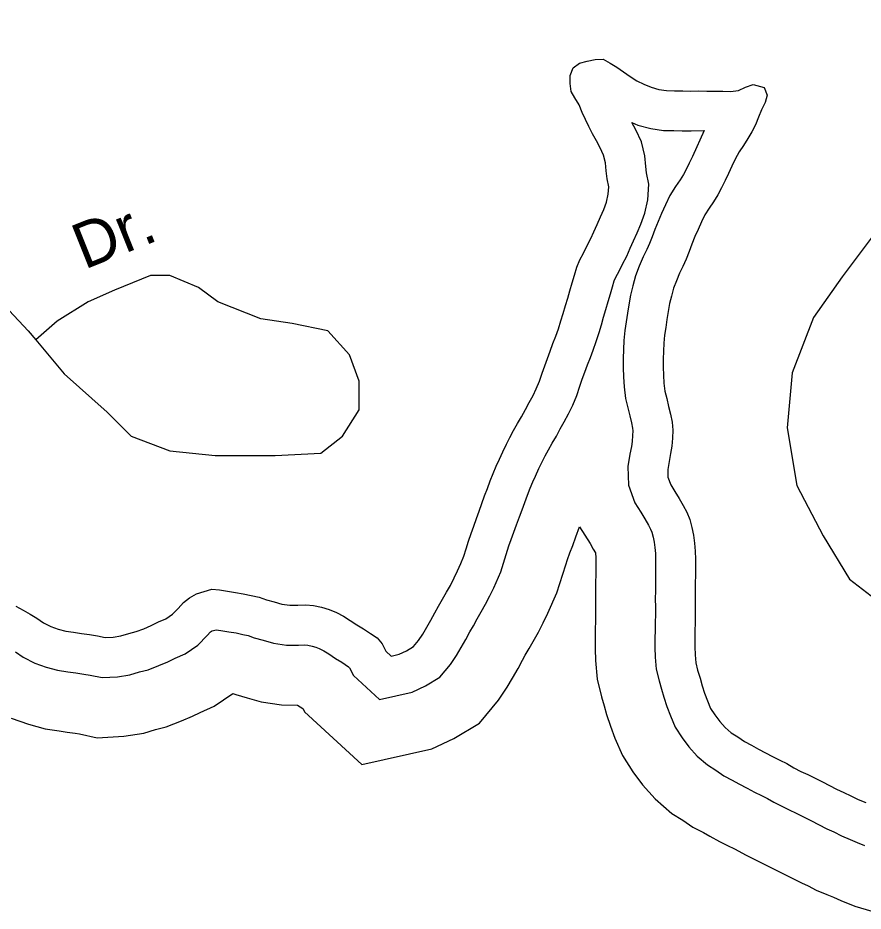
# Model space of a CAD drawing. Extents: x 2104537 to 2336408, y 34176 to 229611.
# Drawn here: x 2232972 to 2234363, y 65695 to 67166 of the extents above; entities that cross this region are included whole.
import ezdxf

# ---------------------------------------------------------------- set-up
doc = ezdxf.new("R2010")
doc.units = 0
for name, color, linetype in [('Exist Hydrographic Buffer Line', 7, 'Continuous'), ('Exist Hydrographic Creek Single Shore', 7, 'Continuous'), ('Exist Hydrographic River Shore', 7, 'Continuous'), ('Exist Road Non-System Type 51', 7, 'Continuous'), ('Exist Road Non-System Type 51 Label', 7, 'Continuous')]:
    doc.layers.add(name, color=color, linetype=linetype)

msp = doc.modelspace()

# ---------------------------------------------------------------- linework, layer by layer
at = {"layer": 'Exist Hydrographic Buffer Line'}
for points in [[(2233766.6, 66253.8), (2233780.2, 66296.3), (2233784, 66307.2), (2233788.2, 66318.8), (2233792.7, 66330.9), (2233797.5, 66344), (2233801.7, 66356), (2233806.3, 66367.6), (2233810.8, 66380), (2233815.3, 66391.3), (2233819.4, 66401.7), (2233824.1, 66411.4), (2233829.6, 66423.7), (2233834.8, 66434.7), (2233839.8, 66444.5), (2233845.3, 66454.6), (2233851.3, 66465.3), (2233858.2, 66477.3), (2233864.6, 66489.3), (2233871.1, 66500.6), (2233878.3, 66514), (2233885.1, 66528.3), (2233891.7, 66544.1), (2233896.9, 66559.1), (2233900.9, 66570.7), (2233905.2, 66582.3), (2233909.7, 66594.4), (2233914.2, 66606.7), (2233918.7, 66618.8), (2233923.7, 66632.6), (2233928.5, 66647.7), (2233932.3, 66660.5), (2233936, 66673), (2233939.8, 66685.5), (2233943.7, 66698.7), (2233947.1, 66711.2), (2233950.7, 66722.9), (2233953.6, 66732.7), (2233956.1, 66738.5), (2233961.5, 66748.6), (2233967.1, 66760.3), (2233974, 66773.3), (2233979.9, 66786.4), (2233985.4, 66798.6), (2233991.2, 66811.7), (2233997.3, 66825.8), (2234003.9, 66843.9), (2234008.7, 66865.9), (2234010.6, 66891.8), (2234006.7, 66910.7), (2234005.7, 66920.7), (2234003.8, 66938.2), (2233998.2, 66961.2), (2233988.9, 66981.3), (2233982.3, 66993.5), (2233992.5, 66989.1), (2234013.4, 66983.3), (2234034.3, 66980.2), (2234051.6, 66979.9), (2234065, 66979.6), (2234079.8, 66979.4), (2234101.5, 66980)], [(2234101.5, 66980), (2234082, 66937.1), (2234076.7, 66926.1), (2234071.8, 66915.8), (2234067.3, 66907.8), (2234061.7, 66898.8), (2234054.2, 66887.9), (2234045.2, 66872.9), (2234037.7, 66858), (2234031.3, 66843.6), (2234025.5, 66830.2), (2234020.4, 66817.1), (2234015.6, 66805.1), (2234011.3, 66794.1), (2234006.9, 66784.4), (2234000.9, 66772), (2233994.6, 66756.9), (2233988.6, 66740.8), (2233984.2, 66724.4), (2233980.2, 66709), (2233977.5, 66693.2), (2233975.2, 66679.3), (2233973.2, 66665.4), (2233971.1, 66650.7), (2233969.5, 66634.4), (2233968.9, 66619.6), (2233968.2, 66604.9), (2233968.3, 66589.3), (2233968.8, 66574.6), (2233969.7, 66558.2), (2233972.2, 66538.9), (2233976, 66523.6), (2233979, 66510.6), (2233981.8, 66498.9), (2233983.7, 66490), (2233984.1, 66485.7), (2233983.6, 66478.3), (2233982.9, 66468), (2233981.6, 66459.9), (2233979.2, 66447.3), (2233975.7, 66426.9), (2233976.7, 66396.5), (2233987.5, 66367.5), (2233997.4, 66351.7), (2234003.7, 66341.2), (2234009.7, 66330.7), (2234013.3, 66324.2), (2234015.3, 66319.1), (2234017.6, 66310.7), (2234019.3, 66302.8), (2234020.5, 66293.9), (2234021.3, 66284), (2234021.6, 66274.2), (2234021.3, 66261.9), (2234021.4, 66248.8), (2234021.2, 66235.6), (2234021.2, 66222.5), (2234021, 66209.4), (2234021.1, 66195.5), (2234021.1, 66183.1), (2234020.9, 66170.8), (2234020.7, 66157.7), (2234020.4, 66143.8), (2234020.5, 66129), (2234020.9, 66113.5), (2234022.6, 66093.3), (2234027.3, 66074.3), (2234031.5, 66060.5), (2234035.1, 66047.2), (2234040.1, 66032.1), (2234045.8, 66016.7), (2234053.9, 65998), (2234065.1, 65980.6), (2234076.3, 65965.7), (2234089.9, 65950.5), (2234106.8, 65935.9), (2234120.6, 65927.4), (2234133.7, 65918.1), (2234147.7, 65911), (2234158.7, 65904.6), (2234172, 65897.5), (2234184.3, 65891.3), (2234196, 65885.4), (2234205.8, 65880.4), (2234216.1, 65874.4)], [(2232968.2, 66121.9), (2232980.7, 66113.4), (2233000, 66103.3), (2233018.7, 66096.9), (2233037.3, 66091.7), (2233054.2, 66089.2), (2233067.4, 66087.3), (2233080.4, 66085.4), (2233091.1, 66083.9), (2233110.7, 66079.6), (2233135.9, 66081), (2233156.6, 66084.3), (2233172, 66089.1), (2233186.6, 66092.7), (2233204.1, 66099.4), (2233218.7, 66105.8), (2233230.9, 66111.6), (2233247.2, 66118.9), (2233268.5, 66133.2), (2233283.6, 66148.7), (2233289.2, 66154.9), (2233290.8, 66156.1), (2233291.6, 66156.6), (2233298.2, 66158.5), (2233305.9, 66157.4), (2233319, 66154.9), (2233331.2, 66153.1), (2233342.3, 66150.6), (2233351.3, 66148.8), (2233361.1, 66145.3), (2233375.9, 66141.1), (2233392.9, 66136.4), (2233414.1, 66133.3), (2233433.8, 66132.9), (2233444.5, 66133.5), (2233449.3, 66133.1), (2233456.4, 66131.6), (2233462.5, 66129.9), (2233467.8, 66127.7), (2233475.3, 66123.6), (2233483.8, 66118.5), (2233494.5, 66111.3), (2233505, 66104.9), (2233516, 66097.2), (2233517.9, 66096), (2233524.3, 66083), (2233567, 66043.7), (2233621.2, 66055.8), (2233642.7, 66066.1), (2233666.6, 66080.4), (2233684, 66101.4), (2233693.9, 66116.3), (2233701.5, 66129), (2233709.4, 66142.2), (2233715.8, 66154.9), (2233721.6, 66165), (2233728, 66176.3), (2233734.5, 66187.7), (2233741.8, 66200.6), (2233748.6, 66214.3), (2233755.3, 66227.3), (2233766.6, 66253.8)], [(2234216.1, 65874.4), (2234277.9, 65843.8), (2234289.6, 65837.6), (2234303.3, 65830.8), (2234314.7, 65825.8), (2234327.3, 65819.4), (2234341.7, 65813.4), (2234353.1, 65808.5), (2234365.1, 65803.2)]]:
    msp.add_lwpolyline(points, dxfattribs=at)
at = {"layer": 'Exist Hydrographic Creek Single Shore'}
for points in [[(2233709.9, 66291.7), (2233713.8, 66304), (2233718, 66317.1), (2233722.2, 66329.1), (2233726.7, 66341.5), (2233731.2, 66353.6), (2233735.7, 66366), (2233740.2, 66379), (2233745, 66391), (2233749.5, 66403.4), (2233754.3, 66415.5), (2233759.2, 66427.8), (2233764.6, 66439.2), (2233770.1, 66451.2), (2233775.9, 66463.6), (2233781.7, 66475), (2233787.8, 66486.3), (2233794.3, 66497.7), (2233800.7, 66509.1), (2233807.2, 66521.1), (2233813.7, 66532.4), (2233819.8, 66543.8), (2233825.2, 66555.2), (2233830.4, 66567.5), (2233834.9, 66580.6), (2233839.1, 66592.6), (2233843.6, 66605), (2233848.1, 66617.1), (2233852.6, 66629.4), (2233857.1, 66641.5), (2233861.6, 66653.9), (2233865.8, 66666.9), (2233869.3, 66679), (2233873.2, 66692), (2233877, 66704.4), (2233880.5, 66716.5), (2233884, 66729.5), (2233887.9, 66741.9), (2233891.8, 66755), (2233896.9, 66767), (2233903, 66778.4), (2233908.5, 66789.8), (2233915, 66802.1), (2233920.1, 66813.5), (2233925.6, 66825.5), (2233931.1, 66837.9), (2233936.2, 66849.9), (2233940.7, 66862.3), (2233943.6, 66875.4), (2233944.5, 66887.5), (2233941.8, 66900.7), (2233940.4, 66913.8), (2233939, 66927), (2233936, 66939.5), (2233930.3, 66951.7), (2233924, 66963.3), (2233917.6, 66974.9), (2233911.6, 66986.5), (2233905.9, 66998.1), (2233900.9, 67009.7), (2233895.6, 67022.3), (2233888.6, 67033.9), (2233882.6, 67044.5), (2233881.2, 67057.7), (2233880.8, 67070.8), (2233885.9, 67083.2), (2233896.3, 67091.2), (2233909.1, 67094.2), (2233922.3, 67097.2), (2233935.1, 67097.6), (2233946.8, 67090.8), (2233957.5, 67084.1), (2233968.5, 67076.6), (2233979.5, 67068.9), (2233990.5, 67062.1), (2234002.2, 67056.3), (2234014.2, 67051.2), (2234027, 67047.6), (2234039.7, 67045.8), (2234052.8, 67045.5), (2234066.3, 67045.2), (2234079.4, 67045), (2234092.5, 67045.4), (2234105.6, 67045.1), (2234118.8, 67044.9), (2234131.9, 67044.6), (2234145, 67044.4), (2234157.8, 67045.8), (2234169.7, 67051.5), (2234182.3, 67056.1), (2234200.2, 67050.9)], [(2234200.2, 67050.9), (2234204.9, 67038.3), (2234201.7, 67026.2), (2234195.9, 67013.9), (2234191.1, 67001.8), (2234185.9, 66989.5), (2234180.1, 66978.1), (2234173.4, 66966.7), (2234165.9, 66955.4), (2234158.8, 66945), (2234152.7, 66932.7), (2234146.9, 66921.3), (2234141.4, 66909.3), (2234136, 66897.9), (2234130.1, 66885.6), (2234123.7, 66874.2), (2234116.6, 66862.9), (2234109.5, 66852.5), (2234102.7, 66841.1), (2234096.9, 66829.8), (2234091.4, 66817.4), (2234086.3, 66805.4), (2234081.4, 66793), (2234076.6, 66781), (2234071.8, 66768.6), (2234066.3, 66756.5), (2234060.8, 66745.2), (2234055.7, 66732.8), (2234051.2, 66720.8), (2234047.7, 66707.7), (2234044.5, 66695.3), (2234042.2, 66682.2), (2234040, 66669.1), (2234038.1, 66656), (2234036.2, 66643), (2234035, 66629.9), (2234034.4, 66616.7), (2234033.8, 66603.6), (2234033.9, 66590.5), (2234034.3, 66577.4), (2234035, 66564.3), (2234036.8, 66551.1), (2234039.8, 66538.9), (2234042.8, 66525.7), (2234045.9, 66513.2), (2234048.6, 66500), (2234050, 66486.9), (2234049.1, 66473.8), (2234048.2, 66460.7), (2234046.3, 66448.6), (2234043.7, 66435.5), (2234041.5, 66422.4), (2234041.9, 66409.3), (2234046.6, 66396.7), (2234053.3, 66386.1), (2234060.3, 66374.5), (2234066.9, 66362.9), (2234073, 66351.9), (2234077.6, 66339.7), (2234081.3, 66326.5), (2234084, 66314), (2234085.8, 66300.8), (2234086.8, 66287.7), (2234087.2, 66274.6), (2234087, 66261.4), (2234087, 66248.3), (2234086.8, 66235.2), (2234086.9, 66222.1), (2234086.6, 66209), (2234086.7, 66195.8), (2234086.8, 66182.7), (2234086.5, 66169.6), (2234086.3, 66156.5), (2234086, 66143.4), (2234086.1, 66130.2), (2234086.5, 66117.1), (2234087.5, 66104), (2234090.6, 66091.8), (2234094.6, 66078.6), (2234098, 66066), (2234102, 66053.8), (2234106.7, 66041.3), (2234112, 66029), (2234119, 66018.1), (2234127, 66007.4), (2234136, 65997.4), (2234145.7, 65989), (2234156.7, 65982.2), (2234167.7, 65974.5), (2234179.1, 65968.7), (2234190.8, 65961.9), (2234202.1, 65955.8), (2234213.8, 65950), (2234225.9, 65943.8), (2234237.2, 65938), (2234248.9, 65931.2), (2234260.6, 65925.1)], [(2232969, 66197), (2232981, 66190.9), (2232992.1, 66184.1), (2233003.4, 66177.3), (2233014.4, 66169.9), (2233026.1, 66163.7), (2233038.2, 66159.6), (2233050.9, 66156), (2233063.7, 66154.2), (2233076.7, 66152.3), (2233089.8, 66150.4), (2233102.9, 66148.5), (2233116, 66145.6), (2233128.8, 66146.3), (2233141.6, 66148.4), (2233154.5, 66152.4), (2233167, 66155.5), (2233179.2, 66160.1), (2233191.5, 66165.5), (2233203.4, 66171.2), (2233215.3, 66176.5), (2233226.3, 66183.8), (2233235.7, 66193.5), (2233244.4, 66203.2), (2233254.7, 66211.2), (2233266.3, 66217.5), (2233278.8, 66221.2), (2233291.1, 66225.2), (2233303.8, 66224), (2233316.9, 66222.1), (2233330, 66219.6), (2233343.1, 66217.7), (2233355.8, 66214.8), (2233368.9, 66212.3), (2233381.3, 66207.8), (2233393.7, 66204.2), (2233406.4, 66200.7), (2233419.5, 66198.8), (2233432.6, 66198.6), (2233445.7, 66199.3), (2233458.8, 66198.1), (2233471.6, 66195.5), (2233484.3, 66192), (2233496.3, 66186.8), (2233507.7, 66180.7), (2233519.1, 66173.9), (2233530.1, 66166.5), (2233541.1, 66159.7), (2233552.1, 66152), (2233563.1, 66145.2), (2233571.8, 66135.2), (2233577.8, 66122.9), (2233586.2, 66115.2), (2233599.7, 66118.3), (2233611.6, 66123.9), (2233623.2, 66130.9), (2233631.3, 66140.6), (2233638.4, 66151.3), (2233645.1, 66162.7), (2233651.9, 66174), (2233658.1, 66186), (2233664.5, 66197.4), (2233671, 66208.7), (2233677.4, 66220.1), (2233683.9, 66231.5), (2233690, 66243.8), (2233695.8, 66255.2), (2233700.9, 66267.2), (2233705.8, 66279.6), (2233709.9, 66291.7)]]:
    msp.add_lwpolyline(points, dxfattribs=at)
at = {"layer": 'Exist Hydrographic River Shore'}
for points in [[(2233858.9, 66219.4), (2233873.6, 66265.2), (2233876.8, 66274.3), (2233880.6, 66284.8), (2233885.1, 66296.9), (2233890.2, 66311.1), (2233896.1, 66327.9)], [(2233896.1, 66327.9), (2233913.6, 66300.1), (2233918.9, 66291.3), (2233922.4, 66285.2), (2233922.6, 66283.6), (2233923, 66278.6), (2233923.1, 66273.6), (2233922.9, 66262.5), (2233923, 66249.4), (2233922.7, 66236.3), (2233922.8, 66223.2), (2233922.6, 66210.1), (2233922.6, 66194.9), (2233922.7, 66183.8), (2233922.5, 66172.7), (2233922.2, 66159.6), (2233922, 66144.5), (2233922.1, 66127.2), (2233922.6, 66108), (2233925.1, 66077.3), (2233932.4, 66048), (2233936.9, 66033.4), (2233940.7, 66019), (2233947.2, 65999.5), (2233954.5, 65979.8), (2233966.8, 65951.6), (2233984.1, 65924.5), (2234000.1, 65903.2), (2234020.8, 65880.1), (2234048.4, 65856.2), (2234066.4, 65845.2), (2234082.8, 65833.6), (2234100.6, 65824.6), (2234110.6, 65818.7), (2234126.8, 65810), (2234140.1, 65803.4), (2234151.3, 65797.7), (2234158.7, 65793.9), (2234169.5, 65787.7)], [(2232960.9, 66012.7), (2232989.4, 66002.9), (2233016.9, 65995.3), (2233039.9, 65991.8), (2233053.3, 65989.9), (2233066.3, 65988), (2233073.5, 65987), (2233102.8, 65980.5), (2233146.5, 65983.1), (2233179.2, 65988.3), (2233198.3, 65994.2), (2233215.9, 65998.5), (2233241.4, 66008.3), (2233259.6, 66016.2), (2233272.3, 66022.3), (2233295.1, 66032.5), (2233326.1, 66053.3), (2233330.8, 66051.6), (2233349.4, 66046.3), (2233372.6, 66039.8), (2233406.1, 66035), (2233432.4, 66034.5), (2233441.2, 66028.6), (2233441.4, 66028.5), (2233444, 66023.1), (2233538.2, 65936.4), (2233653.5, 65962.2), (2233689.3, 65979.3), (2233731.6, 66004.7), (2233763, 66042.5), (2233777.2, 66063.9), (2233786, 66078.5), (2233795.5, 66094.6), (2233802.5, 66108.2), (2233807.1, 66116.4), (2233813.6, 66127.7), (2233820, 66139.1), (2233828.7, 66154.4), (2233836.5, 66170), (2233844.4, 66185.6), (2233858.9, 66219.4)], [(2234260.6, 65925.1), (2234272.3, 65920), (2234284.3, 65914.2), (2234296, 65908), (2234307.7, 65902.2), (2234319.4, 65896.1), (2234331.1, 65890.3), (2234342.8, 65885.2), (2234354.8, 65879), (2234367.2, 65873.9)], [(2234169.5, 65787.7), (2234233.2, 65756.1), (2234244.9, 65750), (2234261.6, 65741.6), (2234272.5, 65736.9), (2234285.9, 65730), (2234303.4, 65722.7), (2234314, 65718.2), (2234326.4, 65712.8), (2234349.2, 65703.2), (2234377.2, 65695.3)]]:
    msp.add_lwpolyline(points, dxfattribs=at)
at = {"layer": 'Exist Road Non-System Type 51'}
for points in [[(2232721.7, 67806.3), (2232637.9, 67708.5), (2232539.3, 67613.7), (2232436.7, 67503.2), (2232353.8, 67416.3), (2232318.3, 67372.9), (2232286.7, 67321.6), (2232270.9, 67258.4), (2232274.9, 67183.4), (2232286.7, 67147.9), (2232322.2, 67100.5), (2232369.6, 67061), (2232432.7, 67009.7), (2232499.8, 66974.2), (2232551.1, 66938.7), (2232634, 66899.2), (2232728.7, 66859.7), (2232780, 66836), (2232851, 66784.7), (2232918.1, 66725.5), (2232989.1, 66650.5), (2233001.6, 66635.5)], [(2234388, 66818.3), (2234328.8, 66739.3), (2234281.5, 66672.2), (2234246, 66581.4), (2234238.1, 66490.6), (2234253.9, 66395.9), (2234297.3, 66312.9), (2234340.7, 66241.9), (2234411.7, 66186.6)], [(2233001.6, 66635.5), (2233048.3, 66579.4), (2233119.3, 66516.3), (2233158.8, 66476.8), (2233221.9, 66453.1), (2233296.9, 66445.2), (2233395.6, 66445.2), (2233470.6, 66449.1), (2233506.1, 66476.8), (2233533.7, 66520.2), (2233533.7, 66567.6), (2233517.9, 66611), (2233482.4, 66650.5), (2233423.2, 66662.3), (2233371.9, 66670.2), (2233300.9, 66697.9), (2233269.3, 66721.5), (2233221.9, 66741.3), (2233190.4, 66741.3), (2233131.2, 66717.6), (2233087.8, 66697.9), (2233036.5, 66666.3), (2233001.6, 66635.5)]]:
    msp.add_lwpolyline(points, dxfattribs=at)

# ---------------------------------------------------------------- texts
at = {"layer": 'Exist Road Non-System Type 51 Label'}
msp.add_text('Dr.', height=75, rotation=21.8095, dxfattribs=at).set_placement((2233081.4, 66750.7))

doc.saveas('drawing.dxf')
